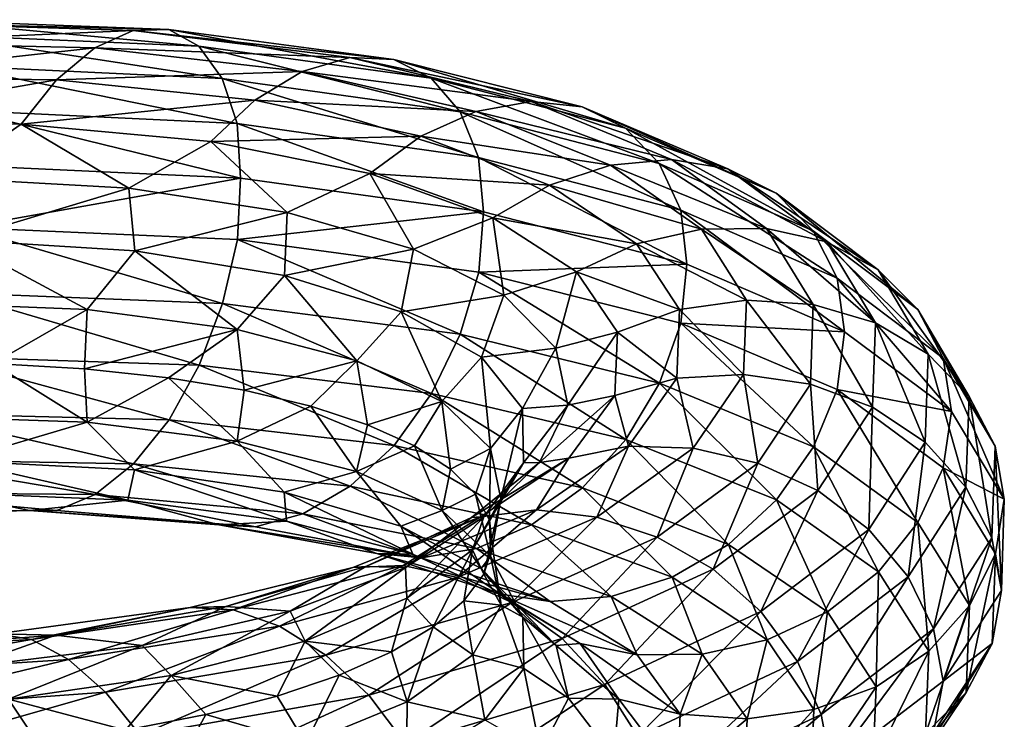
# Model space of a CAD drawing. Header units: metres. Extents: x -109 to 109, y -452 to 89.
# Tile 346 of 656: x 8 to 19, y -110 to -103. Entities that reach past the tile are written whole.
import ezdxf

# ---------------------------------------------------------------- set-up
doc = ezdxf.new("R2010")
doc.units = ezdxf.units.M
doc.layers.add('solid_K244270000C71_000_01', color=7, linetype='CONTINUOUS')

msp = doc.modelspace()

# ---------------------------------------------------------------- linework, layer by layer
at = {"layer": 'solid_K244270000C71_000_01'}
for points in [[(6.772325, -102.907722, 865.22522), (7.070001, -102.698036, 865.84552), (9.675611, -102.781403, 864.227966)], [(7.070001, -102.698036, 865.84552), (7.346226, -102.666115, 866.501038), (10.053637, -102.771675, 864.830505)], [(9.675611, -102.781403, 864.227966), (7.070001, -102.698036, 865.84552), (10.053637, -102.771675, 864.830505)], [(7.346226, -102.666115, 866.501038), (7.581222, -102.825836, 867.14978), (10.375239, -102.948532, 865.434021)], [(10.053637, -102.771675, 864.830505), (7.346226, -102.666115, 866.501038), (10.375239, -102.948532, 865.434021)], [(9.268228, -102.96563, 863.664673), (6.772325, -102.907722, 865.22522), (9.675611, -102.781403, 864.227966)], [(9.268228, -102.96563, 863.664673), (9.675611, -102.781403, 864.227966), (11.978427, -103.068344, 862.223083)], [(9.675611, -102.781403, 864.227966), (10.053637, -102.771675, 864.830505), (12.446424, -103.088234, 862.757324)], [(11.978427, -103.068344, 862.223083), (9.675611, -102.781403, 864.227966), (12.446424, -103.088234, 862.757324)], [(10.053637, -102.771675, 864.830505), (10.375239, -102.948532, 865.434021), (12.844569, -103.288132, 863.302368)], [(12.446424, -103.088234, 862.757324), (10.053637, -102.771675, 864.830505), (12.844569, -103.288132, 863.302368)], [(6.474757, -103.272957, 864.681824), (6.772325, -102.907722, 865.22522), (9.268228, -102.96563, 863.664673)], [(7.581222, -102.825836, 867.14978), (7.762398, -103.157372, 867.750549), (10.623186, -103.291306, 865.999756)], [(10.375239, -102.948532, 865.434021), (7.581222, -102.825836, 867.14978), (10.623186, -103.291306, 865.999756)], [(8.860992, -103.304153, 863.178162), (6.474757, -103.272957, 864.681824), (9.268228, -102.96563, 863.664673)], [(8.860992, -103.304153, 863.178162), (9.268228, -102.96563, 863.664673), (11.474087, -103.218719, 861.733032)], [(11.474087, -103.218719, 861.733032), (9.268228, -102.96563, 863.664673), (11.978427, -103.068344, 862.223083)], [(10.375239, -102.948532, 865.434021), (10.623186, -103.291306, 865.999756), (13.151528, -103.646194, 863.822571)], [(12.844569, -103.288132, 863.302368), (10.375239, -102.948532, 865.434021), (13.151528, -103.646194, 863.822571)], [(11.474087, -103.218719, 861.733032), (11.978427, -103.068344, 862.223083), (13.906716, -103.535393, 859.886108)], [(11.978427, -103.068344, 862.223083), (12.446424, -103.088234, 862.757324), (14.450051, -103.591499, 860.338867)], [(13.906716, -103.535393, 859.886108), (11.978427, -103.068344, 862.223083), (14.450051, -103.591499, 860.338867)], [(12.446424, -103.088234, 862.757324), (12.844569, -103.288132, 863.302368), (14.912291, -103.819672, 860.814026)], [(14.450051, -103.591499, 860.338867), (12.446424, -103.088234, 862.757324), (14.912291, -103.819672, 860.814026)], [(7.762398, -103.157372, 867.750549), (7.878973, -103.63163, 868.262146), (10.782725, -103.77034, 866.488586)], [(10.623186, -103.291306, 865.999756), (7.762398, -103.157372, 867.750549), (10.782725, -103.77034, 866.488586)], [(10.969929, -103.521843, 861.319641), (8.860992, -103.304153, 863.178162), (11.474087, -103.218719, 861.733032)], [(10.969929, -103.521843, 861.319641), (11.474087, -103.218719, 861.733032), (13.321187, -103.644493, 859.483337)], [(13.321187, -103.644493, 859.483337), (11.474087, -103.218719, 861.733032), (13.906716, -103.535393, 859.886108)], [(6.198855, -103.771706, 864.256653), (6.474757, -103.272957, 864.681824), (8.860992, -103.304153, 863.178162)], [(8.483408, -103.776962, 862.805786), (6.198855, -103.771706, 864.256653), (8.860992, -103.304153, 863.178162)], [(8.483408, -103.776962, 862.805786), (8.860992, -103.304153, 863.178162), (10.969929, -103.521843, 861.319641)], [(10.623186, -103.291306, 865.999756), (10.782725, -103.77034, 866.488586), (13.349038, -104.132027, 864.281555)], [(13.151528, -103.646194, 863.822571), (10.623186, -103.291306, 865.999756), (13.349038, -104.132027, 864.281555)], [(12.844569, -103.288132, 863.302368), (13.151528, -103.646194, 863.822571), (15.268663, -104.196655, 861.279724)], [(14.912291, -103.819672, 860.814026), (12.844569, -103.288132, 863.302368), (15.268663, -104.196655, 861.279724)], [(10.502479, -103.960388, 861.014832), (8.483408, -103.776962, 862.805786), (10.969929, -103.521843, 861.319641)], [(10.502479, -103.960388, 861.014832), (10.969929, -103.521843, 861.319641), (12.735869, -103.904541, 859.156799)], [(12.735869, -103.904541, 859.156799), (10.969929, -103.521843, 861.319641), (13.321187, -103.644493, 859.483337)], [(13.321187, -103.644493, 859.483337), (13.906716, -103.535393, 859.886108), (15.399438, -104.153053, 857.282593)], [(13.906716, -103.535393, 859.886108), (14.450051, -103.591499, 860.338867), (16.001095, -104.250885, 857.643372)], [(15.399438, -104.153053, 857.282593), (13.906716, -103.535393, 859.886108), (16.001095, -104.250885, 857.643372)], [(7.878973, -103.63163, 868.262146), (7.897066, -104.217812, 868.654663), (10.817534, -104.352554, 866.876709)], [(10.782725, -103.77034, 866.488586), (7.878973, -103.63163, 868.262146), (10.817534, -104.352554, 866.876709)], [(12.735869, -103.904541, 859.156799), (13.321187, -103.644493, 859.483337), (14.751059, -104.214676, 856.978333)], [(13.151528, -103.646194, 863.822571), (13.349038, -104.132027, 864.281555), (15.497968, -104.691086, 861.70282)], [(15.268663, -104.196655, 861.279724), (13.151528, -103.646194, 863.822571), (15.497968, -104.691086, 861.70282)], [(14.751059, -104.214676, 856.978333), (13.321187, -103.644493, 859.483337), (15.399438, -104.153053, 857.282593)], [(14.450051, -103.591499, 860.338867), (14.912291, -103.819672, 860.814026), (16.512949, -104.511734, 858.039612)], [(16.001095, -104.250885, 857.643372), (14.450051, -103.591499, 860.338867), (16.512949, -104.511734, 858.039612)], [(7.658748, -104.347816, 862.944641), (6.198855, -103.771706, 864.256653), (8.483408, -103.776962, 862.805786)], [(9.631205, -104.457466, 861.321533), (7.658748, -104.347816, 862.944641), (8.483408, -103.776962, 862.805786)], [(9.631205, -104.457466, 861.321533), (8.483408, -103.776962, 862.805786), (10.502479, -103.960388, 861.014832)], [(10.782725, -103.77034, 866.488586), (10.817534, -104.352554, 866.876709), (13.399698, -104.710098, 864.662048)], [(13.349038, -104.132027, 864.281555), (10.782725, -103.77034, 866.488586), (13.399698, -104.710098, 864.662048)], [(14.912291, -103.819672, 860.814026), (15.268663, -104.196655, 861.279724), (16.907574, -104.910698, 858.443481)], [(16.512949, -104.511734, 858.039612), (14.912291, -103.819672, 860.814026), (16.907574, -104.910698, 858.443481)], [(11.313924, -104.717918, 859.41571), (9.631205, -104.457466, 861.321533), (10.502479, -103.960388, 861.014832)], [(12.19317, -104.301468, 858.932312), (10.502479, -103.960388, 861.014832), (12.735869, -103.904541, 859.156799)], [(11.313924, -104.717918, 859.41571), (10.502479, -103.960388, 861.014832), (12.19317, -104.301468, 858.932312)], [(12.19317, -104.301468, 858.932312), (12.735869, -103.904541, 859.156799), (14.102915, -104.42524, 856.749756)], [(14.102915, -104.42524, 856.749756), (12.735869, -103.904541, 859.156799), (14.751059, -104.214676, 856.978333)], [(13.349038, -104.132027, 864.281555), (13.399698, -104.710098, 864.662048), (15.564534, -105.265495, 862.070679)], [(15.497968, -104.691086, 861.70282), (13.349038, -104.132027, 864.281555), (15.564534, -105.265495, 862.070679)], [(14.751059, -104.214676, 856.978333), (15.399438, -104.153053, 857.282593), (16.41102, -104.886536, 854.486633)], [(15.399438, -104.153053, 857.282593), (16.001095, -104.250885, 857.643372), (17.052198, -105.030357, 854.747864)], [(16.41102, -104.886536, 854.486633), (15.399438, -104.153053, 857.282593), (17.052198, -105.030357, 854.747864)], [(10.817534, -104.352554, 866.876709), (7.897066, -104.217812, 868.654663), (7.879776, -104.875755, 868.858337)], [(14.102915, -104.42524, 856.749756), (14.751059, -104.214676, 856.978333), (15.720049, -104.895912, 854.28894)], [(15.720049, -104.895912, 854.28894), (14.751059, -104.214676, 856.978333), (16.41102, -104.886536, 854.486633)], [(15.268663, -104.196655, 861.279724), (15.497968, -104.691086, 861.70282), (17.161491, -105.415283, 858.825806)], [(16.907574, -104.910698, 858.443481), (15.268663, -104.196655, 861.279724), (17.161491, -105.415283, 858.825806)], [(16.001095, -104.250885, 857.643372), (16.512949, -104.511734, 858.039612), (17.597675, -105.327293, 855.058533)], [(17.052198, -105.030357, 854.747864), (16.001095, -104.250885, 857.643372), (17.597675, -105.327293, 855.058533)], [(7.803926, -105.00663, 862.58429), (7.658748, -104.347816, 862.944641), (9.631205, -104.457466, 861.321533)], [(10.817534, -104.352554, 866.876709), (7.879776, -104.875755, 868.858337), (10.783823, -105.003265, 867.08374)], [(13.399698, -104.710098, 864.662048), (10.817534, -104.352554, 866.876709), (10.783823, -105.003265, 867.08374)], [(12.656695, -105.10675, 857.278015), (11.313924, -104.717918, 859.41571), (12.19317, -104.301468, 858.932312)], [(13.501962, -104.774414, 856.615784), (12.19317, -104.301468, 858.932312), (14.102915, -104.42524, 856.749756)], [(12.656695, -105.10675, 857.278015), (12.19317, -104.301468, 858.932312), (13.501962, -104.774414, 856.615784)], [(9.695015, -105.124611, 860.919617), (7.803926, -105.00663, 862.58429), (9.631205, -104.457466, 861.321533)], [(9.695015, -105.124611, 860.919617), (9.631205, -104.457466, 861.321533), (11.313924, -104.717918, 859.41571)], [(13.501962, -104.774414, 856.615784), (14.102915, -104.42524, 856.749756), (15.029328, -105.052078, 854.166382)], [(15.029328, -105.052078, 854.166382), (14.102915, -104.42524, 856.749756), (15.720049, -104.895912, 854.28894)], [(16.512949, -104.511734, 858.039612), (16.907574, -104.910698, 858.443481), (18.018225, -105.75061, 855.395447)], [(17.597675, -105.327293, 855.058533), (16.512949, -104.511734, 858.039612), (18.018225, -105.75061, 855.395447)], [(15.497968, -104.691086, 861.70282), (15.564534, -105.265495, 862.070679), (17.240757, -105.986023, 859.179443)], [(17.161491, -105.415283, 858.825806), (15.497968, -104.691086, 861.70282), (17.240757, -105.986023, 859.179443)], [(11.285642, -105.388474, 858.981628), (9.695015, -105.124611, 860.919617), (11.313924, -104.717918, 859.41571)], [(13.399698, -104.710098, 864.662048), (10.783823, -105.003265, 867.08374), (13.350397, -105.351006, 864.874268)], [(11.285642, -105.388474, 858.981628), (11.313924, -104.717918, 859.41571), (12.656695, -105.10675, 857.278015)], [(13.619026, -105.597931, 854.965149), (12.656695, -105.10675, 857.278015), (13.501962, -104.774414, 856.615784)], [(15.564534, -105.265495, 862.070679), (13.399698, -104.710098, 864.662048), (13.350397, -105.351006, 864.874268)], [(14.3889, -105.348816, 854.130188), (13.501962, -104.774414, 856.615784), (15.029328, -105.052078, 854.166382)], [(13.619026, -105.597931, 854.965149), (13.501962, -104.774414, 856.615784), (14.3889, -105.348816, 854.130188)], [(7.879776, -104.875755, 868.858337), (7.7639, -105.571693, 868.907349), (10.625241, -105.684135, 867.154785)], [(10.783823, -105.003265, 867.08374), (7.879776, -104.875755, 868.858337), (10.625241, -105.684135, 867.154785)], [(15.029328, -105.052078, 854.166382), (15.720049, -104.895912, 854.28894), (16.196405, -105.651253, 851.49115)], [(15.720049, -104.895912, 854.28894), (16.41102, -104.886536, 854.486633), (16.908314, -105.697304, 851.577515)], [(16.196405, -105.651253, 851.49115), (15.720049, -104.895912, 854.28894), (16.908314, -105.697304, 851.577515)], [(16.41102, -104.886536, 854.486633), (17.052198, -105.030357, 854.747864), (17.568922, -105.889954, 851.734741)], [(16.908314, -105.697304, 851.577515), (16.41102, -104.886536, 854.486633), (17.568922, -105.889954, 851.734741)], [(16.907574, -104.910698, 858.443481), (17.161491, -105.415283, 858.825806), (18.288822, -106.266586, 855.733459)], [(18.018225, -105.75061, 855.395447), (16.907574, -104.910698, 858.443481), (18.288822, -106.266586, 855.733459)], [(9.186987, -105.747421, 861.334351), (7.314479, -105.675072, 862.897949), (7.803926, -105.00663, 862.58429)], [(9.186987, -105.747421, 861.334351), (7.803926, -105.00663, 862.58429), (9.695015, -105.124611, 860.919617)], [(10.783823, -105.003265, 867.08374), (10.625241, -105.684135, 867.154785), (13.154073, -106.012299, 864.972961)], [(13.350397, -105.351006, 864.874268), (10.783823, -105.003265, 867.08374), (13.154073, -106.012299, 864.972961)], [(12.526121, -105.774925, 856.823059), (11.285642, -105.388474, 858.981628), (12.656695, -105.10675, 857.278015)], [(12.526121, -105.774925, 856.823059), (12.656695, -105.10675, 857.278015), (13.619026, -105.597931, 854.965149)], [(14.3889, -105.348816, 854.130188), (15.029328, -105.052078, 854.166382), (15.484755, -105.749763, 851.479187)], [(15.484755, -105.749763, 851.479187), (15.029328, -105.052078, 854.166382), (16.196405, -105.651253, 851.49115)], [(17.052198, -105.030357, 854.747864), (17.597675, -105.327293, 855.058533), (18.13093, -106.225266, 851.955872)], [(17.568922, -105.889954, 851.734741), (17.052198, -105.030357, 854.747864), (18.13093, -106.225266, 851.955872)], [(10.782311, -105.961662, 859.501221), (9.186987, -105.747421, 861.334351), (9.695015, -105.124611, 860.919617)], [(10.782311, -105.961662, 859.501221), (9.695015, -105.124611, 860.919617), (11.285642, -105.388474, 858.981628)], [(15.564534, -105.265495, 862.070679), (13.350397, -105.351006, 864.874268), (15.499546, -105.893784, 862.291809)], [(17.240757, -105.986023, 859.179443), (15.564534, -105.265495, 862.070679), (15.499546, -105.893784, 862.291809)], [(17.597675, -105.327293, 855.058533), (18.018225, -105.75061, 855.395447), (18.56422, -106.674576, 852.222717)], [(18.13093, -106.225266, 851.955872), (17.597675, -105.327293, 855.058533), (18.56422, -106.674576, 852.222717)], [(12.052636, -106.2966, 857.447449), (10.782311, -105.961662, 859.501221), (11.285642, -105.388474, 858.981628)], [(12.052636, -106.2966, 857.447449), (11.285642, -105.388474, 858.981628), (12.526121, -105.774925, 856.823059)], [(13.350397, -105.351006, 864.874268), (13.154073, -106.012299, 864.972961), (15.271618, -106.53154, 862.423096)], [(15.499546, -105.893784, 862.291809), (13.350397, -105.351006, 864.874268), (15.271618, -106.53154, 862.423096)], [(14.171803, -106.161667, 852.539368), (13.619026, -105.597931, 854.965149), (14.3889, -105.348816, 854.130188)], [(14.171803, -106.161667, 852.539368), (14.3889, -105.348816, 854.130188), (14.824919, -105.990944, 851.545105)], [(14.824919, -105.990944, 851.545105), (14.3889, -105.348816, 854.130188), (15.484755, -105.749763, 851.479187)], [(17.161491, -105.415283, 858.825806), (17.240757, -105.986023, 859.179443), (18.378117, -106.833847, 856.070862)], [(18.288822, -106.266586, 855.733459), (17.161491, -105.415283, 858.825806), (18.378117, -106.833847, 856.070862)], [(7.7639, -105.571693, 868.907349), (7.583316, -106.247826, 868.789307), (10.378105, -106.340614, 867.071289)], [(10.625241, -105.684135, 867.154785), (7.7639, -105.571693, 868.907349), (10.378105, -106.340614, 867.071289)], [(13.378717, -106.256554, 854.503357), (12.526121, -105.774925, 856.823059), (13.619026, -105.597931, 854.965149)], [(13.378717, -106.256554, 854.503357), (13.619026, -105.597931, 854.965149), (14.171803, -106.161667, 852.539368)], [(9.186987, -105.747421, 861.334351), (8.183362, -106.323997, 862.406799), (7.314479, -105.675072, 862.897949)], [(9.186987, -105.747421, 861.334351), (9.158463, -106.378494, 861.523865), (8.183362, -106.323997, 862.406799)], [(10.782311, -105.961662, 859.501221), (9.158463, -106.378494, 861.523865), (9.186987, -105.747421, 861.334351)], [(10.625241, -105.684135, 867.154785), (10.378105, -106.340614, 867.071289), (12.848117, -106.643036, 864.933411)], [(13.154073, -106.012299, 864.972961), (10.625241, -105.684135, 867.154785), (12.848117, -106.643036, 864.933411)], [(14.824919, -105.990944, 851.545105), (15.484755, -105.749763, 851.479187), (15.45647, -106.480095, 848.764221)], [(15.45647, -106.480095, 848.764221), (15.484755, -105.749763, 851.479187), (16.166821, -106.440727, 848.664307)], [(15.484755, -105.749763, 851.479187), (16.196405, -105.651253, 851.49115), (16.166821, -106.440727, 848.664307)], [(16.166821, -106.440727, 848.664307), (16.196405, -105.651253, 851.49115), (16.87743, -106.543648, 848.638245)], [(16.196405, -105.651253, 851.49115), (16.908314, -105.697304, 851.577515), (16.87743, -106.543648, 848.638245)], [(16.87743, -106.543648, 848.638245), (16.908314, -105.697304, 851.577515), (17.536831, -106.786446, 848.690247)], [(16.908314, -105.697304, 851.577515), (17.568922, -105.889954, 851.734741), (17.536831, -106.786446, 848.690247)], [(18.018225, -105.75061, 855.395447), (18.288822, -106.266586, 855.733459), (18.843019, -107.202812, 852.514343)], [(18.56422, -106.674576, 852.222717), (18.018225, -105.75061, 855.395447), (18.843019, -107.202812, 852.514343)], [(12.959622, -106.72757, 855.227356), (12.052636, -106.2966, 857.447449), (12.526121, -105.774925, 856.823059)], [(12.959622, -106.72757, 855.227356), (12.526121, -105.774925, 856.823059), (13.378717, -106.256554, 854.503357)], [(10.782311, -105.961662, 859.501221), (10.052027, -106.474251, 860.561951), (9.158463, -106.378494, 861.523865)], [(10.782311, -105.961662, 859.501221), (10.856555, -106.60791, 859.528931), (10.052027, -106.474251, 860.561951)], [(12.052636, -106.2966, 857.447449), (10.856555, -106.60791, 859.528931), (10.782311, -105.961662, 859.501221)], [(15.499546, -105.893784, 862.291809), (15.271618, -106.53154, 862.423096), (16.910845, -107.210762, 859.577759)], [(17.163239, -106.599823, 859.409973), (15.499546, -105.893784, 862.291809), (16.910845, -107.210762, 859.577759)], [(17.240757, -105.986023, 859.179443), (15.499546, -105.893784, 862.291809), (17.163239, -106.599823, 859.409973)], [(17.536831, -106.786446, 848.690247), (17.568922, -105.889954, 851.734741), (18.097813, -107.16124, 848.820862)], [(17.568922, -105.889954, 851.734741), (18.13093, -106.225266, 851.955872), (18.097813, -107.16124, 848.820862)], [(13.154073, -106.012299, 864.972961), (12.848117, -106.643036, 864.933411), (14.916409, -107.131172, 862.435547)], [(15.271618, -106.53154, 862.423096), (13.154073, -106.012299, 864.972961), (14.916409, -107.131172, 862.435547)], [(14.298949, -106.765884, 850.065735), (14.171803, -106.161667, 852.539368), (14.824919, -105.990944, 851.545105)], [(14.298949, -106.765884, 850.065735), (14.824919, -105.990944, 851.545105), (14.79784, -106.664345, 848.93335)], [(14.79784, -106.664345, 848.93335), (14.824919, -105.990944, 851.545105), (15.45647, -106.480095, 848.764221)], [(18.378117, -106.833847, 856.070862), (17.240757, -105.986023, 859.179443), (17.163239, -106.599823, 859.409973)], [(13.815933, -106.80278, 852.086365), (13.378717, -106.256554, 854.503357), (14.171803, -106.161667, 852.539368)], [(13.815933, -106.80278, 852.086365), (14.171803, -106.161667, 852.539368), (14.298949, -106.765884, 850.065735)], [(7.583316, -106.247826, 868.789307), (7.348804, -106.853775, 868.507385), (10.057165, -106.923615, 866.834473)], [(10.378105, -106.340614, 867.071289), (7.583316, -106.247826, 868.789307), (10.057165, -106.923615, 866.834473)], [(13.475648, -107.226433, 852.900696), (12.959622, -106.72757, 855.227356), (13.378717, -106.256554, 854.503357)], [(13.475648, -107.226433, 852.900696), (13.378717, -106.256554, 854.503357), (13.815933, -106.80278, 852.086365)], [(18.097813, -107.16124, 848.820862), (18.13093, -106.225266, 851.955872), (18.530312, -107.637329, 849.016846)], [(18.13093, -106.225266, 851.955872), (18.56422, -106.674576, 852.222717), (18.530312, -107.637329, 849.016846)], [(18.288822, -106.266586, 855.733459), (18.378117, -106.833847, 856.070862), (18.939531, -107.766815, 852.834473)], [(18.843019, -107.202812, 852.514343), (18.288822, -106.266586, 855.733459), (18.939531, -107.766815, 852.834473)], [(9.185147, -106.947388, 861.919983), (7.312199, -106.885155, 863.483459), (8.183362, -106.323997, 862.406799)], [(9.185147, -106.947388, 861.919983), (8.183362, -106.323997, 862.406799), (9.158463, -106.378494, 861.523865)], [(9.185147, -106.947388, 861.919983), (9.158463, -106.378494, 861.523865), (10.052027, -106.474251, 860.561951)], [(10.378105, -106.340614, 867.071289), (10.057165, -106.923615, 866.834473), (12.450793, -107.195824, 864.754333)], [(12.848117, -106.643036, 864.933411), (10.378105, -106.340614, 867.071289), (12.450793, -107.195824, 864.754333)], [(12.052636, -106.2966, 857.447449), (11.564509, -106.776031, 858.432617), (10.856555, -106.60791, 859.528931)], [(12.052636, -106.2966, 857.447449), (12.169188, -106.974922, 857.281433), (11.564509, -106.776031, 858.432617)], [(12.959622, -106.72757, 855.227356), (12.169188, -106.974922, 857.281433), (12.052636, -106.2966, 857.447449)], [(10.781041, -107.149811, 860.08606), (9.185147, -106.947388, 861.919983), (10.052027, -106.474251, 860.561951)], [(10.781041, -107.149811, 860.08606), (10.052027, -106.474251, 860.561951), (10.856555, -106.60791, 859.528931)], [(14.79784, -106.664345, 848.93335), (15.45647, -106.480095, 848.764221), (14.943892, -107.203598, 846.097839)], [(14.943892, -107.203598, 846.097839), (15.45647, -106.480095, 848.764221), (15.630687, -107.223, 845.888367)], [(15.45647, -106.480095, 848.764221), (16.166821, -106.440727, 848.664307), (15.630687, -107.223, 845.888367)], [(15.630687, -107.223, 845.888367), (16.166821, -106.440727, 848.664307), (16.31773, -107.382462, 845.752075)], [(16.166821, -106.440727, 848.664307), (16.87743, -106.543648, 848.638245), (16.31773, -107.382462, 845.752075)], [(15.271618, -106.53154, 862.423096), (14.916409, -107.131172, 862.435547), (16.517509, -107.774849, 859.648743)], [(16.910845, -107.210762, 859.577759), (15.271618, -106.53154, 862.423096), (16.517509, -107.774849, 859.648743)], [(16.31773, -107.382462, 845.752075), (16.87743, -106.543648, 848.638245), (16.955263, -107.675156, 845.70105)], [(16.87743, -106.543648, 848.638245), (17.536831, -106.786446, 848.690247), (16.955263, -107.675156, 845.70105)], [(10.781041, -107.149811, 860.08606), (10.856555, -106.60791, 859.528931), (11.564509, -106.776031, 858.432617)], [(12.848117, -106.643036, 864.933411), (12.450793, -107.195824, 864.754333), (14.455123, -107.647339, 862.32489)], [(14.916409, -107.131172, 862.435547), (12.848117, -106.643036, 864.933411), (14.455123, -107.647339, 862.32489)], [(13.995765, -107.376701, 847.610962), (14.79784, -106.664345, 848.93335), (14.307104, -107.331291, 846.36792)], [(13.995765, -107.376701, 847.610962), (14.298949, -106.765884, 850.065735), (14.79784, -106.664345, 848.93335)], [(14.307104, -107.331291, 846.36792), (14.79784, -106.664345, 848.93335), (14.943892, -107.203598, 846.097839)], [(17.163239, -106.599823, 859.409973), (16.910845, -107.210762, 859.577759), (18.021711, -108.013252, 856.519043)], [(18.290684, -107.431602, 856.312012), (17.163239, -106.599823, 859.409973), (18.021711, -108.013252, 856.519043)], [(18.378117, -106.833847, 856.070862), (17.163239, -106.599823, 859.409973), (18.290684, -107.431602, 856.312012)], [(18.530312, -107.637329, 849.016846), (18.56422, -106.674576, 852.222717), (18.808599, -108.178299, 849.261414)], [(18.56422, -106.674576, 852.222717), (18.843019, -107.202812, 852.514343), (18.808599, -108.178299, 849.261414)], [(12.052068, -107.47155, 858.03064), (10.781041, -107.149811, 860.08606), (11.564509, -106.776031, 858.432617)], [(12.052068, -107.47155, 858.03064), (11.564509, -106.776031, 858.432617), (12.169188, -106.974922, 857.281433)], [(12.959622, -106.72757, 855.227356), (12.665868, -107.200279, 856.084595), (12.169188, -106.974922, 857.281433)], [(12.959622, -106.72757, 855.227356), (13.050057, -107.447678, 854.851685), (12.665868, -107.200279, 856.084595)], [(13.475648, -107.226433, 852.900696), (13.050057, -107.447678, 854.851685), (12.959622, -106.72757, 855.227356)], [(13.825516, -107.380524, 849.63916), (13.815933, -106.80278, 852.086365), (14.298949, -106.765884, 850.065735)], [(13.825516, -107.380524, 849.63916), (14.298949, -106.765884, 850.065735), (13.995765, -107.376701, 847.610962)], [(16.955263, -107.675156, 845.70105), (17.536831, -106.786446, 848.690247), (17.497641, -108.089249, 845.743042)], [(17.536831, -106.786446, 848.690247), (18.097813, -107.16124, 848.820862), (17.497641, -108.089249, 845.743042)], [(7.348804, -106.853775, 868.507385), (7.072902, -107.344849, 868.07196), (9.679581, -107.389748, 866.452332)], [(7.796405, -107.357079, 863.725525), (7.312199, -106.885155, 863.483459), (9.185147, -106.947388, 861.919983)], [(10.057165, -106.923615, 866.834473), (7.348804, -106.853775, 868.507385), (9.679581, -107.389748, 866.452332)], [(13.585771, -107.762848, 850.529785), (13.475648, -107.226433, 852.900696), (13.815933, -106.80278, 852.086365)], [(13.585771, -107.762848, 850.529785), (13.815933, -106.80278, 852.086365), (13.825516, -107.380524, 849.63916)], [(18.939531, -107.766815, 852.834473), (18.378117, -106.833847, 856.070862), (18.290684, -107.431602, 856.312012)], [(9.688586, -107.453888, 862.061279), (7.796405, -107.357079, 863.725525), (9.185147, -106.947388, 861.919983)], [(9.688586, -107.453888, 862.061279), (9.185147, -106.947388, 861.919983), (10.781041, -107.149811, 860.08606)], [(10.057165, -106.923615, 866.834473), (9.679581, -107.389748, 866.452332), (11.983343, -107.628975, 864.44043)], [(12.450793, -107.195824, 864.754333), (10.057165, -106.923615, 866.834473), (11.983343, -107.628975, 864.44043)], [(12.052068, -107.47155, 858.03064), (12.169188, -106.974922, 857.281433), (12.665868, -107.200279, 856.084595)], [(11.280731, -107.693222, 860.121826), (9.688586, -107.453888, 862.061279), (10.781041, -107.149811, 860.08606)], [(11.280731, -107.693222, 860.121826), (10.781041, -107.149811, 860.08606), (12.052068, -107.47155, 858.03064)], [(12.450793, -107.195824, 864.754333), (11.983343, -107.628975, 864.44043), (13.912423, -108.040382, 862.092041)], [(12.959867, -107.888313, 855.808167), (12.052068, -107.47155, 858.03064), (12.665868, -107.200279, 856.084595)], [(14.455123, -107.647339, 862.32489), (12.450793, -107.195824, 864.754333), (13.912423, -108.040382, 862.092041)], [(12.959867, -107.888313, 855.808167), (12.665868, -107.200279, 856.084595), (13.050057, -107.447678, 854.851685)], [(13.964273, -107.880524, 843.554565), (14.943892, -107.203598, 846.097839), (14.606047, -107.956459, 843.241272)], [(14.307104, -107.331291, 846.36792), (14.943892, -107.203598, 846.097839), (13.964273, -107.880524, 843.554565)], [(14.916409, -107.131172, 862.435547), (14.455123, -107.647339, 862.32489), (16.00671, -108.249039, 859.61499)], [(14.943892, -107.203598, 846.097839), (15.630687, -107.223, 845.888367), (14.606047, -107.956459, 843.241272)], [(16.517509, -107.774849, 859.648743), (14.916409, -107.131172, 862.435547), (16.00671, -108.249039, 859.61499)], [(16.910845, -107.210762, 859.577759), (16.517509, -107.774849, 859.648743), (17.602537, -108.538399, 856.653015)], [(18.021711, -108.013252, 856.519043), (16.910845, -107.210762, 859.577759), (17.602537, -108.538399, 856.653015)], [(17.497641, -108.089249, 845.743042), (18.097813, -107.16124, 848.820862), (17.915798, -108.592079, 845.869507)], [(18.097813, -107.16124, 848.820862), (18.530312, -107.637329, 849.016846), (17.915798, -108.592079, 845.869507)], [(18.808599, -108.178299, 849.261414), (18.843019, -107.202812, 852.514343), (18.909897, -108.738319, 849.567139)], [(18.843019, -107.202812, 852.514343), (18.939531, -107.766815, 852.834473), (18.909897, -108.738319, 849.567139)], [(13.475648, -107.226433, 852.900696), (13.317586, -107.712563, 853.592285), (13.050057, -107.447678, 854.851685)], [(13.475648, -107.226433, 852.900696), (13.466532, -107.990097, 852.316345), (13.317586, -107.712563, 853.592285)], [(13.585771, -107.762848, 850.529785), (13.466532, -107.990097, 852.316345), (13.475648, -107.226433, 852.900696)], [(14.606047, -107.956459, 843.241272), (15.630687, -107.223, 845.888367), (15.248052, -108.170341, 843.000549)], [(15.630687, -107.223, 845.888367), (16.31773, -107.382462, 845.752075), (15.248052, -108.170341, 843.000549)], [(7.072902, -107.344849, 868.07196), (6.775334, -107.697006, 867.519958), (9.272346, -107.71656, 865.957825)], [(9.679581, -107.389748, 866.452332), (7.072902, -107.344849, 868.07196), (9.272346, -107.71656, 865.957825)], [(9.620395, -107.776199, 862.946289), (7.646473, -107.695992, 864.568237), (7.796405, -107.357079, 863.725525)], [(9.620395, -107.776199, 862.946289), (7.796405, -107.357079, 863.725525), (9.688586, -107.453888, 862.061279)], [(9.679581, -107.389748, 866.452332), (9.272346, -107.71656, 865.957825), (11.479185, -107.922142, 864.019836)], [(11.983343, -107.628975, 864.44043), (9.679581, -107.389748, 866.452332), (11.479185, -107.922142, 864.019836)], [(13.272504, -107.959969, 845.240295), (14.307104, -107.331291, 846.36792), (13.369229, -107.953827, 843.920471)], [(13.272504, -107.959969, 845.240295), (13.995765, -107.376701, 847.610962), (14.307104, -107.331291, 846.36792)], [(13.405778, -107.955414, 847.229248), (13.995765, -107.376701, 847.610962), (13.272504, -107.959969, 845.240295)], [(13.285739, -108.304825, 848.178467), (13.825516, -107.380524, 849.63916), (13.405778, -107.955414, 847.229248)], [(13.285739, -108.304825, 848.178467), (13.585771, -107.762848, 850.529785), (13.825516, -107.380524, 849.63916)], [(13.369229, -107.953827, 843.920471), (14.307104, -107.331291, 846.36792), (13.964273, -107.880524, 843.554565)], [(13.405778, -107.955414, 847.229248), (13.825516, -107.380524, 849.63916), (13.995765, -107.376701, 847.610962)], [(15.248052, -108.170341, 843.000549), (16.31773, -107.382462, 845.752075), (15.843793, -108.511063, 842.851807)], [(16.31773, -107.382462, 845.752075), (16.955263, -107.675156, 845.70105), (15.843793, -108.511063, 842.851807)], [(11.305236, -108.002266, 861.038818), (9.620395, -107.776199, 862.946289), (9.688586, -107.453888, 862.061279)], [(11.305236, -108.002266, 861.038818), (9.688586, -107.453888, 862.061279), (11.280731, -107.693222, 860.121826)], [(12.523165, -108.052483, 857.960144), (11.280731, -107.693222, 860.121826), (12.052068, -107.47155, 858.03064)], [(12.523165, -108.052483, 857.960144), (12.052068, -107.47155, 858.03064), (12.959867, -107.888313, 855.808167)], [(12.959867, -107.888313, 855.808167), (13.050057, -107.447678, 854.851685), (13.317586, -107.712563, 853.592285)], [(18.290684, -107.431602, 856.312012), (18.021711, -108.013252, 856.519043), (18.567814, -108.89827, 853.334595)], [(18.844938, -108.347504, 853.086731), (18.290684, -107.431602, 856.312012), (18.567814, -108.89827, 853.334595)], [(18.939531, -107.766815, 852.834473), (18.290684, -107.431602, 856.312012), (18.844938, -108.347504, 853.086731)], [(11.983343, -107.628975, 864.44043), (11.479185, -107.922142, 864.019836), (13.327106, -108.292572, 861.759338)], [(13.912423, -108.040382, 862.092041), (11.983343, -107.628975, 864.44043), (13.327106, -108.292572, 861.759338)], [(7.646473, -107.695992, 864.568237), (8.573159, -107.887772, 864.723206), (6.288965, -107.906738, 866.193176)], [(6.775334, -107.697006, 867.519958), (6.477658, -107.891769, 866.894836), (8.864964, -107.887238, 865.39032)], [(9.272346, -107.71656, 865.957825), (6.775334, -107.697006, 867.519958), (8.864964, -107.887238, 865.39032)], [(9.620395, -107.776199, 862.946289), (8.573159, -107.887772, 864.723206), (7.646473, -107.695992, 864.568237)], [(9.272346, -107.71656, 865.957825), (8.864964, -107.887238, 865.39032), (10.974845, -108.060738, 863.526367)], [(11.479185, -107.922142, 864.019836), (9.272346, -107.71656, 865.957825), (10.974845, -108.060738, 863.526367)], [(12.650807, -108.352715, 858.897034), (11.280731, -107.693222, 860.121826), (12.523165, -108.052483, 857.960144)], [(12.650807, -108.352715, 858.897034), (11.305236, -108.002266, 861.038818), (11.280731, -107.693222, 860.121826)], [(13.476814, -108.372345, 853.478577), (12.959867, -107.888313, 855.808167), (13.317586, -107.712563, 853.592285)], [(13.476814, -108.372345, 853.478577), (13.317586, -107.712563, 853.592285), (13.466532, -107.990097, 852.316345)], [(14.455123, -107.647339, 862.32489), (13.912423, -108.040382, 862.092041), (15.405758, -108.596046, 859.473572)], [(16.00671, -108.249039, 859.61499), (14.455123, -107.647339, 862.32489), (15.405758, -108.596046, 859.473572)], [(15.843793, -108.511063, 842.851807), (16.955263, -107.675156, 845.70105), (16.350616, -108.963043, 842.809814)], [(16.955263, -107.675156, 845.70105), (17.497641, -108.089249, 845.743042), (16.350616, -108.963043, 842.809814)], [(17.915798, -108.592079, 845.869507), (18.530312, -107.637329, 849.016846), (18.184858, -109.145821, 846.068054)], [(18.530312, -107.637329, 849.016846), (18.808599, -108.178299, 849.261414), (18.184858, -109.145821, 846.068054)], [(9.620395, -107.776199, 862.946289), (10.587219, -108.040184, 862.908752), (8.573159, -107.887772, 864.723206)], [(11.305236, -108.002266, 861.038818), (10.587219, -108.040184, 862.908752), (9.620395, -107.776199, 862.946289)], [(13.285739, -108.304825, 848.178467), (13.404697, -108.563004, 849.755676), (13.585771, -107.762848, 850.529785)], [(13.585771, -107.762848, 850.529785), (13.404697, -108.563004, 849.755676), (13.495884, -108.275276, 851.034058)], [(13.585771, -107.762848, 850.529785), (13.495884, -108.275276, 851.034058), (13.466532, -107.990097, 852.316345)], [(16.517509, -107.774849, 859.648743), (16.00671, -108.249039, 859.61499), (17.058184, -108.96653, 856.702454)], [(17.602537, -108.538399, 856.653015), (16.517509, -107.774849, 859.648743), (17.058184, -108.96653, 856.702454)], [(18.909897, -108.738319, 849.567139), (18.939531, -107.766815, 852.834473), (18.844938, -108.347504, 853.086731)], [(8.864964, -107.887238, 865.39032), (6.288965, -107.906738, 866.193176), (8.573159, -107.887772, 864.723206)], [(8.864964, -107.887238, 865.39032), (6.477658, -107.891769, 866.894836), (6.288965, -107.906738, 866.193176)], [(10.974845, -108.060738, 863.526367), (8.864964, -107.887238, 865.39032), (8.573159, -107.887772, 864.723206)], [(10.974845, -108.060738, 863.526367), (8.573159, -107.887772, 864.723206), (10.587219, -108.040184, 862.908752)], [(11.479185, -107.922142, 864.019836), (10.974845, -108.060738, 863.526367), (12.741576, -108.391991, 861.354126)], [(13.327106, -108.292572, 861.759338), (11.479185, -107.922142, 864.019836), (12.741576, -108.391991, 861.354126)], [(13.378102, -108.505043, 855.635803), (12.523165, -108.052483, 857.960144), (12.959867, -107.888313, 855.808167)], [(12.547458, -108.472206, 841.204895), (13.964273, -107.880524, 843.554565), (13.124116, -108.600632, 840.796753)], [(13.369229, -107.953827, 843.920471), (13.964273, -107.880524, 843.554565), (12.547458, -108.472206, 841.204895)], [(13.378102, -108.505043, 855.635803), (12.959867, -107.888313, 855.808167), (13.476814, -108.372345, 853.478577)], [(13.964273, -107.880524, 843.554565), (14.606047, -107.956459, 843.241272), (13.124116, -108.600632, 840.796753)], [(11.305236, -108.002266, 861.038818), (12.268119, -108.344017, 860.799744), (10.587219, -108.040184, 862.908752)], [(12.741576, -108.391991, 861.354126), (10.587219, -108.040184, 862.908752), (12.268119, -108.344017, 860.799744)], [(12.741576, -108.391991, 861.354126), (10.974845, -108.060738, 863.526367), (10.587219, -108.040184, 862.908752)], [(12.650807, -108.352715, 858.897034), (12.268119, -108.344017, 860.799744), (11.305236, -108.002266, 861.038818)], [(12.012786, -108.495003, 841.658325), (13.369229, -107.953827, 843.920471), (12.547458, -108.472206, 841.204895)], [(12.149611, -108.481606, 843.017151), (13.369229, -107.953827, 843.920471), (12.012786, -108.495003, 841.658325)], [(12.149611, -108.481606, 843.017151), (13.272504, -107.959969, 845.240295), (13.369229, -107.953827, 843.920471)], [(12.571023, -108.492836, 844.922668), (13.272504, -107.959969, 845.240295), (12.149611, -108.481606, 843.017151)], [(13.616546, -108.802574, 856.577881), (12.523165, -108.052483, 857.960144), (13.378102, -108.505043, 855.635803)], [(13.616546, -108.802574, 856.577881), (12.650807, -108.352715, 858.897034), (12.523165, -108.052483, 857.960144)], [(12.571023, -108.492836, 844.922668), (13.405778, -107.955414, 847.229248), (13.272504, -107.959969, 845.240295)], [(12.585757, -108.820084, 845.90918), (13.405778, -107.955414, 847.229248), (12.571023, -108.492836, 844.922668)], [(12.585757, -108.820084, 845.90918), (13.285739, -108.304825, 848.178467), (13.405778, -107.955414, 847.229248)], [(13.124116, -108.600632, 840.796753), (14.606047, -107.956459, 843.241272), (13.700983, -108.865051, 840.46051)], [(13.912423, -108.040382, 862.092041), (13.327106, -108.292572, 861.759338), (14.757613, -108.801102, 859.23999)], [(13.476814, -108.372345, 853.478577), (13.466532, -107.990097, 852.316345), (13.495884, -108.275276, 851.034058)], [(14.606047, -107.956459, 843.241272), (15.248052, -108.170341, 843.000549), (13.700983, -108.865051, 840.46051)], [(15.405758, -108.596046, 859.473572), (13.912423, -108.040382, 862.092041), (14.757613, -108.801102, 859.23999)], [(18.021711, -108.013252, 856.519043), (17.602537, -108.538399, 856.653015), (18.135937, -109.382248, 853.534363)], [(18.567814, -108.89827, 853.334595), (18.021711, -108.013252, 856.519043), (18.135937, -109.382248, 853.534363)], [(16.350616, -108.963043, 842.809814), (17.497641, -108.089249, 845.743042), (16.741362, -109.491669, 842.870483)], [(17.497641, -108.089249, 845.743042), (17.915798, -108.592079, 845.869507), (16.741362, -109.491669, 842.870483)], [(13.700983, -108.865051, 840.46051), (15.248052, -108.170341, 843.000549), (14.23628, -109.250404, 840.222595)], [(15.248052, -108.170341, 843.000549), (15.843793, -108.511063, 842.851807), (14.23628, -109.250404, 840.222595)], [(16.00671, -108.249039, 859.61499), (15.405758, -108.596046, 859.473572), (16.417755, -109.262947, 856.659851)], [(17.058184, -108.96653, 856.702454), (16.00671, -108.249039, 859.61499), (16.417755, -109.262947, 856.659851)], [(18.184858, -109.145821, 846.068054), (18.808599, -108.178299, 849.261414), (18.288954, -109.702843, 846.357361)], [(18.808599, -108.178299, 849.261414), (18.909897, -108.738319, 849.567139), (18.288954, -109.702843, 846.357361)], [(14.109234, -108.855415, 858.934387), (12.268119, -108.344017, 860.799744), (13.562149, -108.774315, 858.455139)], [(12.650807, -108.352715, 858.897034), (13.562149, -108.774315, 858.455139), (12.268119, -108.344017, 860.799744)], [(14.109234, -108.855415, 858.934387), (12.741576, -108.391991, 861.354126), (12.268119, -108.344017, 860.799744)], [(12.585757, -108.820084, 845.90918), (12.865348, -109.125702, 847.250549), (13.285739, -108.304825, 848.178467)], [(13.616546, -108.802574, 856.577881), (13.562149, -108.774315, 858.455139), (12.650807, -108.352715, 858.897034)], [(13.327106, -108.292572, 861.759338), (12.741576, -108.391991, 861.354126), (14.109234, -108.855415, 858.934387)], [(13.285739, -108.304825, 848.178467), (12.865348, -109.125702, 847.250549), (13.193691, -108.848175, 848.491211)], [(13.285739, -108.304825, 848.178467), (13.193691, -108.848175, 848.491211), (13.404697, -108.563004, 849.755676)], [(14.757613, -108.801102, 859.23999), (13.327106, -108.292572, 861.759338), (14.109234, -108.855415, 858.934387)], [(13.58793, -108.893707, 851.10437), (13.495884, -108.275276, 851.034058), (13.404697, -108.563004, 849.755676)], [(13.58793, -108.893707, 851.10437), (13.476814, -108.372345, 853.478577), (13.495884, -108.275276, 851.034058)], [(18.844938, -108.347504, 853.086731), (18.567814, -108.89827, 853.334595), (18.533897, -109.821671, 850.116516)], [(18.810516, -109.302467, 849.827393), (18.844938, -108.347504, 853.086731), (18.533897, -109.821671, 850.116516)], [(18.909897, -108.738319, 849.567139), (18.844938, -108.347504, 853.086731), (18.810516, -109.302467, 849.827393)], [(10.738138, -108.942123, 839.113098), (12.547458, -108.472206, 841.204895), (11.231644, -109.117302, 838.621948)], [(12.012786, -108.495003, 841.658325), (12.547458, -108.472206, 841.204895), (10.738138, -108.942123, 839.113098)], [(12.547458, -108.472206, 841.204895), (13.124116, -108.600632, 840.796753), (11.231644, -109.117302, 838.621948)], [(13.81801, -109.021164, 853.213074), (13.378102, -108.505043, 855.635803), (13.476814, -108.372345, 853.478577)], [(13.81801, -109.021164, 853.213074), (13.476814, -108.372345, 853.478577), (13.58793, -108.893707, 851.10437)], [(10.280565, -108.919952, 839.643188), (12.012786, -108.495003, 841.658325), (10.738138, -108.942123, 839.113098)], [(10.662139, -108.909576, 840.999084), (12.012786, -108.495003, 841.658325), (10.280565, -108.919952, 839.643188)], [(10.662139, -108.909576, 840.999084), (12.149611, -108.481606, 843.017151), (12.012786, -108.495003, 841.658325)], [(11.34611, -108.958878, 842.782288), (12.149611, -108.481606, 843.017151), (10.662139, -108.909576, 840.999084)], [(11.34611, -108.958878, 842.782288), (12.571023, -108.492836, 844.922668), (12.149611, -108.481606, 843.017151)], [(11.505657, -109.276459, 843.782532), (12.571023, -108.492836, 844.922668), (11.34611, -108.958878, 842.782288)], [(11.505657, -109.276459, 843.782532), (12.585757, -108.820084, 845.90918), (12.571023, -108.492836, 844.922668)], [(13.58793, -108.893707, 851.10437), (13.404697, -108.563004, 849.755676), (13.193691, -108.848175, 848.491211)], [(14.173311, -109.323235, 854.144104), (13.378102, -108.505043, 855.635803), (13.81801, -109.021164, 853.213074)], [(14.173311, -109.323235, 854.144104), (13.616546, -108.802574, 856.577881), (13.378102, -108.505043, 855.635803)], [(14.23628, -109.250404, 840.222595), (15.843793, -108.511063, 842.851807), (14.691681, -109.737595, 840.103882)], [(15.843793, -108.511063, 842.851807), (16.350616, -108.963043, 842.809814), (14.691681, -109.737595, 840.103882)], [(17.602537, -108.538399, 856.653015), (17.058184, -108.96653, 856.702454), (17.575089, -109.761627, 853.670532)], [(18.135937, -109.382248, 853.534363), (17.602537, -108.538399, 856.653015), (17.575089, -109.761627, 853.670532)], [(11.231644, -109.117302, 838.621948), (13.124116, -108.600632, 840.796753), (11.725327, -109.426727, 838.202271)], [(13.124116, -108.600632, 840.796753), (13.700983, -108.865051, 840.46051), (11.725327, -109.426727, 838.202271)], [(15.405758, -108.596046, 859.473572), (14.757613, -108.801102, 859.23999), (15.727034, -109.416153, 856.533569)], [(16.417755, -109.262947, 856.659851), (15.405758, -108.596046, 859.473572), (15.727034, -109.416153, 856.533569)], [(16.741362, -109.491669, 842.870483), (17.915798, -108.592079, 845.869507), (16.992783, -110.057793, 843.02533)], [(17.915798, -108.592079, 845.869507), (18.184858, -109.145821, 846.068054), (16.992783, -110.057793, 843.02533)], [(15.036063, -109.420776, 856.335693), (13.562149, -108.774315, 858.455139), (14.429672, -109.301521, 855.941589)], [(13.616546, -108.802574, 856.577881), (14.429672, -109.301521, 855.941589), (13.562149, -108.774315, 858.455139)], [(15.036063, -109.420776, 856.335693), (14.109234, -108.855415, 858.934387), (13.562149, -108.774315, 858.455139)], [(18.288954, -109.702843, 846.357361), (18.909897, -108.738319, 849.567139), (18.810516, -109.302467, 849.827393)], [(11.505657, -109.276459, 843.782532), (12.422255, -109.390404, 846.043579), (12.585757, -108.820084, 845.90918)], [(11.725327, -109.426727, 838.202271), (13.700983, -108.865051, 840.46051), (12.183436, -109.851837, 837.886353)], [(13.700983, -108.865051, 840.46051), (14.23628, -109.250404, 840.222595), (12.183436, -109.851837, 837.886353)], [(12.585757, -108.820084, 845.90918), (12.422255, -109.390404, 846.043579), (12.865348, -109.125702, 847.250549)], [(13.288942, -109.420837, 848.749512), (13.193691, -108.848175, 848.491211), (12.865348, -109.125702, 847.250549)], [(13.288942, -109.420837, 848.749512), (13.58793, -108.893707, 851.10437), (13.193691, -108.848175, 848.491211)], [(13.830555, -109.568626, 850.759277), (13.58793, -108.893707, 851.10437), (13.288942, -109.420837, 848.749512)], [(13.830555, -109.568626, 850.759277), (13.81801, -109.021164, 853.213074), (13.58793, -108.893707, 851.10437)], [(14.173311, -109.323235, 854.144104), (14.429672, -109.301521, 855.941589), (13.616546, -108.802574, 856.577881)], [(14.757613, -108.801102, 859.23999), (14.109234, -108.855415, 858.934387), (15.036063, -109.420776, 856.335693)], [(15.727034, -109.416153, 856.533569), (14.757613, -108.801102, 859.23999), (15.036063, -109.420776, 856.335693)], [(8.226789, -109.197441, 837.928101), (10.280565, -108.919952, 839.643188), (8.592951, -109.257607, 837.334595)], [(8.853638, -109.21373, 839.238586), (10.280565, -108.919952, 839.643188), (8.226789, -109.197441, 837.928101)], [(10.280565, -108.919952, 839.643188), (10.738138, -108.942123, 839.113098), (8.592951, -109.257607, 837.334595)], [(8.592951, -109.257607, 837.334595), (10.738138, -108.942123, 839.113098), (8.987867, -109.47226, 836.774841)], [(8.853638, -109.21373, 839.238586), (10.662139, -108.909576, 840.999084), (10.280565, -108.919952, 839.643188)], [(9.769692, -109.321571, 840.865356), (10.662139, -108.909576, 840.999084), (8.853638, -109.21373, 839.238586)], [(10.738138, -108.942123, 839.113098), (11.231644, -109.117302, 838.621948), (8.987867, -109.47226, 836.774841)], [(9.769692, -109.321571, 840.865356), (11.34611, -108.958878, 842.782288), (10.662139, -108.909576, 840.999084)], [(10.079245, -109.643745, 841.853455), (11.34611, -108.958878, 842.782288), (9.769692, -109.321571, 840.865356)], [(10.079245, -109.643745, 841.853455), (11.505657, -109.276459, 843.782532), (11.34611, -108.958878, 842.782288)], [(14.691681, -109.737595, 840.103882), (16.350616, -108.963043, 842.809814), (15.042782, -110.290237, 840.10437)], [(16.350616, -108.963043, 842.809814), (16.741362, -109.491669, 842.870483), (15.042782, -110.290237, 840.10437)], [(17.058184, -108.96653, 856.702454), (16.417755, -109.262947, 856.659851), (16.915253, -110.004425, 853.731079)], [(17.575089, -109.761627, 853.670532), (17.058184, -108.96653, 856.702454), (16.915253, -110.004425, 853.731079)], [(18.567814, -108.89827, 853.334595), (18.135937, -109.382248, 853.534363), (18.10281, -110.263527, 850.382629)], [(18.533897, -109.821671, 850.116516), (18.567814, -108.89827, 853.334595), (18.10281, -110.263527, 850.382629)], [(14.304885, -109.883812, 851.661072), (13.81801, -109.021164, 853.213074), (13.830555, -109.568626, 850.759277)], [(14.304885, -109.883812, 851.661072), (14.173311, -109.323235, 854.144104), (13.81801, -109.021164, 853.213074)], [(8.226789, -109.197441, 837.928101), (8.592951, -109.257607, 837.334595), (6.178696, -109.389862, 835.915894)], [(6.77941, -109.368073, 837.778809), (8.853638, -109.21373, 839.238586), (8.226789, -109.197441, 837.928101)], [(8.987867, -109.47226, 836.774841), (11.231644, -109.117302, 838.621948), (9.382927, -109.819695, 836.286255)], [(11.231644, -109.117302, 838.621948), (11.725327, -109.426727, 838.202271), (9.382927, -109.819695, 836.286255)], [(12.590016, -109.92186, 846.476746), (12.865348, -109.125702, 847.250549), (12.422255, -109.390404, 846.043579)], [(12.590016, -109.92186, 846.476746), (13.288942, -109.420837, 848.749512), (12.865348, -109.125702, 847.250549)], [(16.992783, -110.057793, 843.02533), (18.184858, -109.145821, 846.068054), (17.096588, -110.613121, 843.296204)], [(18.184858, -109.145821, 846.068054), (18.288954, -109.702843, 846.357361), (17.096588, -110.613121, 843.296204)], [(6.178696, -109.389862, 835.915894), (8.592951, -109.257607, 837.334595), (6.462657, -109.635384, 835.304077)], [(8.592951, -109.257607, 837.334595), (8.987867, -109.47226, 836.774841), (6.462657, -109.635384, 835.304077)], [(7.890319, -109.551949, 839.221863), (8.853638, -109.21373, 839.238586), (6.77941, -109.368073, 837.778809)], [(7.890319, -109.551949, 839.221863), (9.769692, -109.321571, 840.865356), (8.853638, -109.21373, 839.238586)], [(10.079245, -109.643745, 841.853455), (11.207507, -109.861313, 843.768188), (11.505657, -109.276459, 843.782532)], [(11.505657, -109.276459, 843.782532), (11.207507, -109.861313, 843.768188), (11.867799, -109.637192, 844.879883)], [(11.505657, -109.276459, 843.782532), (11.867799, -109.637192, 844.879883), (12.422255, -109.390404, 846.043579)], [(12.183436, -109.851837, 837.886353), (14.23628, -109.250404, 840.222595), (12.573169, -110.370407, 837.700623)], [(14.23628, -109.250404, 840.222595), (14.691681, -109.737595, 840.103882), (12.573169, -110.370407, 837.700623)], [(14.173311, -109.323235, 854.144104), (14.841982, -109.892975, 853.330261), (14.429672, -109.301521, 855.941589)], [(15.491693, -110.054512, 853.63147), (14.429672, -109.301521, 855.941589), (14.841982, -109.892975, 853.330261)], [(15.491693, -110.054512, 853.63147), (15.036063, -109.420776, 856.335693), (14.429672, -109.301521, 855.941589)], [(16.417755, -109.262947, 856.659851), (15.727034, -109.416153, 856.533569), (16.203602, -110.102631, 853.716736)], [(16.915253, -110.004425, 853.731079), (16.417755, -109.262947, 856.659851), (16.203602, -110.102631, 853.716736)], [(18.810516, -109.302467, 849.827393), (18.533897, -109.821671, 850.116516), (17.919266, -110.737778, 846.957031)], [(18.186708, -110.249832, 846.627563), (18.810516, -109.302467, 849.827393), (17.919266, -110.737778, 846.957031)], [(18.288954, -109.702843, 846.357361), (18.810516, -109.302467, 849.827393), (18.186708, -110.249832, 846.627563)], [(8.348454, -109.893562, 840.171997), (9.769692, -109.321571, 840.865356), (7.890319, -109.551949, 839.221863)], [(8.348454, -109.893562, 840.171997), (10.079245, -109.643745, 841.853455), (9.769692, -109.321571, 840.865356)], [(12.590016, -109.92186, 846.476746), (12.422255, -109.390404, 846.043579), (11.867799, -109.637192, 844.879883)], [(14.304885, -109.883812, 851.661072), (14.841982, -109.892975, 853.330261), (14.173311, -109.323235, 854.144104)], [(15.727034, -109.416153, 856.533569), (15.036063, -109.420776, 856.335693), (15.491693, -110.054512, 853.63147)], [(16.203602, -110.102631, 853.716736), (15.727034, -109.416153, 856.533569), (15.491693, -110.054512, 853.63147)], [(18.135937, -109.382248, 853.534363), (17.575089, -109.761627, 853.670532), (17.542986, -110.592957, 850.606506)], [(18.10281, -110.263527, 850.382629), (18.135937, -109.382248, 853.534363), (17.542986, -110.592957, 850.606506)], [(6.462657, -109.635384, 835.304077), (8.987867, -109.47226, 836.774841), (6.746722, -110.012505, 834.763245)], [(8.987867, -109.47226, 836.774841), (9.382927, -109.819695, 836.286255), (6.746722, -110.012505, 834.763245)], [(9.382927, -109.819695, 836.286255), (11.725327, -109.426727, 838.202271), (9.749517, -110.278358, 835.906006)], [(11.725327, -109.426727, 838.202271), (12.183436, -109.851837, 837.886353), (9.749517, -110.278358, 835.906006)], [(13.413956, -110.113937, 848.342346), (13.288942, -109.420837, 848.749512), (12.590016, -109.92186, 846.476746)], [(13.413956, -110.113937, 848.342346), (13.830555, -109.568626, 850.759277), (13.288942, -109.420837, 848.749512)], [(15.042782, -110.290237, 840.10437), (16.741362, -109.491669, 842.870483), (15.268694, -110.867928, 840.219421)], [(16.741362, -109.491669, 842.870483), (16.992783, -110.057793, 843.02533), (15.268694, -110.867928, 840.219421)], [(14.006477, -110.451675, 849.196106), (13.830555, -109.568626, 850.759277), (13.413956, -110.113937, 848.342346)], [(14.006477, -110.451675, 849.196106), (14.304885, -109.883812, 851.661072), (13.830555, -109.568626, 850.759277)], [(8.348454, -109.893562, 840.171997), (9.593391, -110.222641, 841.735046), (10.079245, -109.643745, 841.853455)], [(10.079245, -109.643745, 841.853455), (9.593391, -110.222641, 841.735046), (10.447311, -110.058037, 842.717102)], [(10.079245, -109.643745, 841.853455), (10.447311, -110.058037, 842.717102), (11.207507, -109.861313, 843.768188)], [(11.51095, -110.365005, 844.346802), (11.867799, -109.637192, 844.879883), (11.207507, -109.861313, 843.768188)], [(11.51095, -110.365005, 844.346802), (12.590016, -109.92186, 846.476746), (11.867799, -109.637192, 844.879883)], [(17.096588, -110.613121, 843.296204), (18.288954, -109.702843, 846.357361), (18.186708, -110.249832, 846.627563)], [(6.746722, -110.012505, 834.763245), (9.382927, -109.819695, 836.286255), (7.010316, -110.497368, 834.334351)], [(9.382927, -109.819695, 836.286255), (9.749517, -110.278358, 835.906006), (7.010316, -110.497368, 834.334351)], [(12.573169, -110.370407, 837.700623), (14.691681, -109.737595, 840.103882), (12.873641, -110.94445, 837.648682)], [(14.691681, -109.737595, 840.103882), (15.042782, -110.290237, 840.10437), (12.873641, -110.94445, 837.648682)], [(17.575089, -109.761627, 853.670532), (16.915253, -110.004425, 853.731079), (16.884356, -110.780762, 850.77124)], [(17.542986, -110.592957, 850.606506), (17.575089, -109.761627, 853.670532), (16.884356, -110.780762, 850.77124)], [(18.533897, -109.821671, 850.116516), (18.10281, -110.263527, 850.382629), (17.502474, -111.137856, 847.288208)], [(17.919266, -110.737778, 846.957031), (18.533897, -109.821671, 850.116516), (17.502474, -111.137856, 847.288208)], [(8.348454, -109.893562, 840.171997), (7.63659, -110.439407, 840.005554), (8.653592, -110.351044, 840.829041)], [(8.348454, -109.893562, 840.171997), (8.653592, -110.351044, 840.829041), (9.593391, -110.222641, 841.735046)], [(9.749517, -110.278358, 835.906006), (12.183436, -109.851837, 837.886353), (10.061392, -110.82341, 835.665039)], [(12.183436, -109.851837, 837.886353), (12.573169, -110.370407, 837.700623), (10.061392, -110.82341, 835.665039)], [(11.51095, -110.365005, 844.346802), (11.207507, -109.861313, 843.768188), (10.447311, -110.058037, 842.717102)], [(12.58242, -110.623329, 846.028687), (12.590016, -109.92186, 846.476746), (11.51095, -110.365005, 844.346802)], [(12.58242, -110.623329, 846.028687), (13.413956, -110.113937, 848.342346), (12.590016, -109.92186, 846.476746)], [(14.006477, -110.451675, 849.196106), (14.787535, -110.513283, 850.695557), (14.304885, -109.883812, 851.661072)], [(14.304885, -109.883812, 851.661072), (14.787535, -110.513283, 850.695557), (14.841982, -109.892975, 853.330261)], [(15.463396, -110.720245, 850.898743), (14.841982, -109.892975, 853.330261), (14.787535, -110.513283, 850.695557)], [(15.463396, -110.720245, 850.898743), (15.491693, -110.054512, 853.63147), (14.841982, -109.892975, 853.330261)], [(16.915253, -110.004425, 853.731079), (16.203602, -110.102631, 853.716736), (16.174006, -110.822525, 850.870178)], [(16.884356, -110.780762, 850.77124), (16.915253, -110.004425, 853.731079), (16.174006, -110.822525, 850.870178)], [(10.08551, -110.720413, 842.414795), (10.447311, -110.058037, 842.717102), (9.593391, -110.222641, 841.735046)], [(10.08551, -110.720413, 842.414795), (11.51095, -110.365005, 844.346802), (10.447311, -110.058037, 842.717102)], [(15.268694, -110.867928, 840.219421), (16.992783, -110.057793, 843.02533), (15.367237, -111.42305, 840.469727)], [(16.992783, -110.057793, 843.02533), (17.096588, -110.613121, 843.296204), (15.367237, -111.42305, 840.469727)], [(16.203602, -110.102631, 853.716736), (15.491693, -110.054512, 853.63147), (15.463396, -110.720245, 850.898743)], [(16.174006, -110.822525, 850.870178), (16.203602, -110.102631, 853.716736), (15.463396, -110.720245, 850.898743)]]:
    msp.add_3dface(points, dxfattribs=at)

doc.saveas('drawing.dxf')
